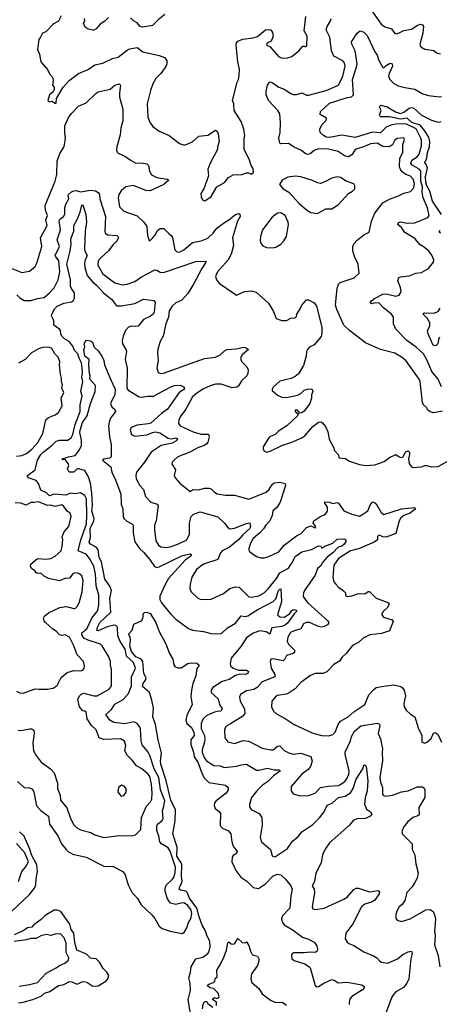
# Model space of a CAD drawing. Extents: x 1690054 to 1842981, y 782881 to 914114.
# Tile 427 of 656: x 1769985 to 1773776, y 892425 to 901325. Entities that reach past the tile are written whole.
import ezdxf

# ---------------------------------------------------------------- set-up
doc = ezdxf.new("R2010")
doc.units = 0

msp = doc.modelspace()

# ---------------------------------------------------------------- linework, layer by layer
at = {"layer": '0CON10XD'}
for points in [[(1773146.7, 901435), (1773252.2, 901285), (1773285, 901260), (1773345, 901244), (1773375, 901200), (1773395, 901198), (1773455, 901226.7), (1773525, 901241.1), (1773575, 901274.2), (1773605, 901286), (1773625, 901278.8), (1773632.9, 901262.9), (1773628.5, 901205), (1773601.7, 901101.7), (1773610.3, 901080.3), (1773645, 901057.5), (1773726.4, 901046.4), (1773750, 901025), (1773787.5, 901017.5)], [(1770359.5, 901360.5), (1770335, 901311.2), (1770290.9, 901289.1), (1770220, 901215), (1770191.2, 901205), (1770174.1, 901165.9), (1770156.7, 901145), (1770146, 901055), (1770164.2, 901015), (1770174.5, 900944.5), (1770235, 900876.2), (1770255, 900836.7), (1770280, 900805), (1770286.2, 900775), (1770282.5, 900735), (1770297.5, 900715), (1770296.4, 900693.6), (1770286.4, 900673.6), (1770253.3, 900645), (1770240, 900595), (1770255, 900582.5), (1770275, 900587.5), (1770305, 900570), (1770315, 900570), (1770318.3, 900611.7), (1770378.8, 900715), (1770433, 900777), (1770515, 900838.8), (1770605, 900874.2), (1770665, 900916), (1770735, 900932.5), (1770822.5, 900975), (1770873.6, 900986.4), (1770955, 901050), (1770978.8, 901061.2), (1771045, 901073.3), (1771096.1, 901036.1), (1771245, 901001.2), (1771292.3, 900982.3), (1771313.3, 900955), (1771313.8, 900925), (1771305, 900902.5), (1771260.9, 900839.1), (1771216.2, 900795), (1771188.8, 900745), (1771166.2, 900685), (1771136, 900565), (1771144, 900445), (1771165, 900392.5), (1771188.8, 900358.8), (1771245, 900318.8), (1771335, 900280), (1771427.5, 900205), (1771475, 900190), (1771545, 900222.5), (1771605, 900272.5), (1771685, 900282.5), (1771755, 900326.2), (1771768.3, 900318.3), (1771778.8, 900295), (1771786.2, 900225), (1771773.9, 900186.1), (1771770, 900145), (1771710, 900035), (1771686, 899975), (1771690, 899915), (1771647.5, 899795), (1771622.5, 899755), (1771623.3, 899725), (1771637, 899697), (1771655, 899687.5)], [(1770787.5, 901345), (1770755, 901313.3), (1770713.3, 901285), (1770675, 901244), (1770655, 901230), (1770645, 901230), (1770605, 901240.8), (1770577.9, 901257.9), (1770562.5, 901295), (1770572.5, 901315), (1770570, 901335)], [(1771295, 901370.8), (1771235, 901323.8), (1771185, 901273.8), (1771095, 901256.7), (1771072.5, 901265), (1771045, 901296.7), (1771013.6, 901313.6), (1770985, 901342.5)], [(1771655, 899687.5), (1771665, 899692.5), (1771715, 899727.5), (1771766.2, 899813.8), (1771836.7, 899855), (1771870.3, 899899.7), (1771915, 899923.3), (1771993.6, 899926.4), (1772035, 899942.5), (1772051.7, 899941.7), (1772075, 899930), (1772097, 899943), (1772095, 899980), (1772076.4, 900006.4), (1772062.5, 900055), (1772013.8, 900155), (1772013.8, 900255), (1772018.8, 900275), (1772010, 900335), (1771985.9, 900405.9), (1771924, 900505), (1771919.2, 900565), (1771908.1, 900595), (1771949.5, 900760.5), (1771962, 900785), (1771967.5, 900825), (1771970, 900875), (1771956, 900945), (1771940, 901095), (1771942.9, 901115), (1771955, 901130.8), (1772002.1, 901147.9), (1772095, 901160), (1772135, 901174.3), (1772205, 901232.5), (1772235, 901238), (1772255, 901233.3), (1772270.5, 901210.5), (1772274, 901175), (1772257.5, 901132.5), (1772224.2, 901115), (1772216, 901105), (1772218, 901095), (1772249.1, 901079.1), (1772324.1, 900994.1), (1772355, 900976.7), (1772405, 900980), (1772445, 900993.3), (1772507.6, 901042.4), (1772543.9, 901086.1), (1772557, 901087), (1772565, 901080), (1772580, 901085), (1772583.8, 901175), (1772556.1, 901226.1), (1772569.1, 901355)], [(1773805, 897785.6), (1773725, 897772.3), (1773695, 897779.4), (1773674, 897795), (1773661.2, 897821.2), (1773635, 897844), (1773624.3, 897865), (1773602.5, 898055), (1773595.3, 898075.3), (1773473.7, 898243.6), (1773435.6, 898275), (1773375, 898312.1), (1773245, 898345.6), (1773110, 898405), (1772963.8, 898515), (1772914.2, 898565), (1772850, 898705), (1772838.6, 898745), (1772855, 898900), (1772864.2, 898935.8), (1772880.5, 898949.5), (1773007.9, 898992.1), (1773051.2, 899035), (1773042, 899115), (1773008.8, 899185), (1772996, 899235), (1772994.2, 899275), (1773005, 899298.8), (1773035, 899331.2), (1773095, 899380), (1773141.2, 899405), (1773164, 899504), (1773193, 899577), (1773265, 899669.2), (1773325.6, 899704.4), (1773407.6, 899732.4), (1773455, 899757.1), (1773515, 899771.4), (1773545, 899804), (1773552.1, 899845), (1773538.9, 899885), (1773515, 899909.5), (1773475, 899927.3), (1773441.4, 899951.4), (1773425, 899970.8), (1773416.9, 899995), (1773420.7, 900075), (1773445.5, 900125), (1773447, 900193), (1773463.3, 900245), (1773455, 900256.2), (1773395, 900251.2), (1773375, 900236.7), (1773354.2, 900195), (1773335, 900181.4), (1773315, 900176.7), (1773265, 900180.5), (1773215, 900208.5), (1773155, 900204.6), (1773101.4, 900178.6), (1773025.6, 900155), (1773012.2, 900145), (1772985, 900103.1), (1772955, 900086.5), (1772925, 900092.5), (1772863.7, 900133.7), (1772775, 900153.9), (1772685, 900157.6), (1772646.5, 900143.5), (1772608.3, 900111.7), (1772585, 900106.7), (1772565, 900114.4), (1772532.4, 900142.4), (1772465, 900172.9), (1772415, 900206.9), (1772345, 900204.2), (1772335, 900208.8), (1772327.5, 900255), (1772338.9, 900305), (1772342.9, 900395), (1772334.2, 900474.2), (1772318.6, 900505), (1772234.3, 900595), (1772210.8, 900645), (1772210.8, 900675), (1772224.3, 900735), (1772245, 900763.3), (1772265, 900757.5), (1772325, 900715.7), (1772376, 900696), (1772435, 900657.3), (1772455, 900650.4), (1772485, 900649.1), (1772535, 900664.4), (1772575, 900644.4), (1772595, 900642.3), (1772754.7, 900685.3), (1772866.9, 900735), (1772904.7, 900815), (1772926.7, 900905), (1772918.8, 900935), (1772905, 900953.1), (1772824.5, 900995), (1772801.7, 901045), (1772786.1, 901166.1), (1772753.8, 901235), (1772763.6, 901265), (1772791.7, 901308.3), (1772799.4, 901335)], [(1773795, 898006.7), (1773766.8, 898076.8), (1773708.8, 898145), (1773667.6, 898245), (1773634.3, 898304.3), (1773568.1, 898365), (1773484.4, 898425), (1773385, 898528.8), (1773361.4, 898575), (1773364, 898635), (1773344, 898665), (1773275, 898716.9), (1773233.8, 898763.8), (1773203.2, 898766.8), (1773165, 898755.7), (1773152, 898765), (1773165, 898784.2), (1773191.4, 898805), (1773265, 898845.5), (1773295, 898846.2), (1773385, 898827.1), (1773413.3, 898835), (1773432, 898865), (1773425.6, 898905), (1773402.5, 898965), (1773410, 898995), (1773425, 899002), (1773505, 899009.4), (1773565, 899032.9), (1773615, 899039.1), (1773677.5, 899075), (1773724.3, 899135), (1773725.5, 899155.5), (1773707.7, 899197.7), (1773685, 899229.2), (1773639.1, 899269.1), (1773605, 899289.1), (1773556.2, 899346.2), (1773465, 899402.1), (1773435.9, 899445.9), (1773402.9, 899475), (1773408.6, 899491.4), (1773425, 899497.9), (1773486.4, 899486.4), (1773555, 899490), (1773673.3, 899536.7), (1773686.2, 899553.8), (1773670.4, 899625), (1773630.5, 899715), (1773622.7, 899765), (1773624.5, 899815.5), (1773609.3, 899865), (1773610.4, 899955), (1773593.1, 899975), (1773530.7, 900010.7), (1773518.8, 900025), (1773528.1, 900055), (1773575, 900084.7), (1773595, 900109.2), (1773615.2, 900185), (1773614.8, 900235), (1773608.4, 900255), (1773567.6, 900337.6), (1773475, 900383.5), (1773385, 900380.3), (1773338, 900372), (1773295, 900353.1), (1773245, 900302.7), (1773172.5, 900307.5), (1773015, 900260.8), (1772895, 900281.1), (1772785, 900259.2), (1772755, 900264), (1772729.5, 900279.5), (1772701.2, 900305), (1772697.5, 900335), (1772713.8, 900375), (1772753.8, 900415), (1772756, 900435), (1772698.8, 900468.8), (1772702, 900495), (1772785, 900570.8), (1772935, 900618.9), (1772982.8, 900627.2), (1773001.4, 900645), (1772992.3, 900785), (1773029.7, 900895), (1773033.7, 900925), (1773016.9, 901045), (1772986.2, 901105), (1772983.8, 901125), (1773035, 901202.5), (1773055, 901222.5), (1773065, 901223.3), (1773095, 901213.3), (1773125, 901181.2), (1773194.6, 901035), (1773214.5, 901005), (1773229.6, 900955), (1773265, 900892.5), (1773275, 900888.8), (1773295, 900910.8), (1773325, 900930.6), (1773335, 900932.9), (1773351.2, 900925), (1773354.3, 900905), (1773322.4, 900837.6), (1773318.6, 900815), (1773330.5, 900785), (1773365, 900747.5), (1773405, 900728.6), (1773465, 900712.2), (1773555, 900698.6), (1773626.7, 900655), (1773678.8, 900638.8), (1773775, 900627.5), (1773795, 900631.4)], [(1769885, 899086.9), (1770005, 899041.4), (1770075, 899052), (1770124, 899095), (1770140, 899125), (1770184.5, 899275.5), (1770171.8, 899355), (1770233.1, 899465), (1770220.5, 899515), (1770235.3, 899555), (1770219.1, 899605), (1770213.8, 899645), (1770306.1, 899865), (1770320, 899925), (1770324.6, 900045.4), (1770348.5, 900115), (1770385, 900174.4), (1770390.2, 900195), (1770399, 900255), (1770391.6, 900305), (1770393.7, 900365), (1770423.2, 900435), (1770453.9, 900476.1), (1770517.3, 900542.7), (1770585, 900572.7), (1770675, 900661.5), (1770695, 900671.8), (1770802.1, 900697.9), (1770845, 900732.9), (1770885, 900746), (1770896.2, 900735), (1770885.6, 900665), (1770886.5, 900625), (1770916, 900516), (1770918.1, 900411.9), (1770900, 900345), (1770892.5, 900285), (1770861.8, 900175), (1770859.3, 900145), (1770865, 900127.1), (1770875, 900117.9), (1770935, 900092.2), (1770991.2, 900051.2), (1771035, 900029.2), (1771085, 900031.5), (1771135, 900023.1), (1771147.8, 900007.8), (1771156.7, 899955), (1771175, 899922.9), (1771225, 899899.3), (1771317.5, 899885), (1771331.2, 899875), (1771288.6, 899835), (1771165, 899779.6), (1771125, 899781.1), (1771012.5, 899827.5), (1770944.5, 899815.5), (1770901.3, 899778.7), (1770880.8, 899745), (1770876, 899715), (1770886, 899635), (1770925.7, 899595.7), (1771045, 899552.5), (1771108, 899495), (1771132.5, 899455), (1771138.8, 899375), (1771155, 899330), (1771165, 899330), (1771185, 899350), (1771205.8, 899375), (1771229.7, 899420.3), (1771255, 899437.1), (1771287.5, 899437.5), (1771332, 899392), (1771354, 899375), (1771365.5, 899355.5), (1771387.1, 899245), (1771405, 899225.8), (1771425, 899224.4), (1771469.2, 899245), (1771545, 899311.9), (1771624.5, 899325.5), (1771685, 899351.5), (1771731.8, 899395), (1771765, 899440), (1771825, 899486.7), (1771874.2, 899515), (1771935, 899564.3), (1771963.8, 899573.8), (1771975, 899566.7), (1771975.6, 899545), (1771954.4, 899505), (1771908.6, 899355), (1771916.7, 899285), (1771895.4, 899204.6), (1771868.9, 899155), (1771772.5, 899045), (1771755.6, 899005), (1771764.3, 898975), (1771790.2, 898940.2), (1771915, 898856.2), (1771945, 898836.7), (1772015, 898869.2), (1772075, 898874), (1772122.7, 898862.7), (1772232.3, 898762.3), (1772277.7, 898687.7), (1772302.5, 898625), (1772355, 898606.7), (1772395, 898607.5), (1772435, 898627.5), (1772475, 898630), (1772487, 898643), (1772490, 898665), (1772519.7, 898710.3), (1772533.8, 898745), (1772575, 898792.5), (1772595, 898793.3), (1772645, 898766.2), (1772666.2, 898735), (1772714.2, 898545), (1772713.8, 898485), (1772707.7, 898462.3), (1772646.7, 898385), (1772605, 898366.2), (1772585.8, 898344.2), (1772576.2, 898325), (1772573.3, 898285), (1772549.5, 898200.5), (1772503.3, 898125), (1772475, 898100), (1772437.7, 898082.3), (1772335, 898056.7), (1772305, 898030), (1772275, 898003.8), (1772265, 897986.7), (1772265.8, 897975), (1772315, 897930), (1772355, 897912.5), (1772395, 897910), (1772495, 897930), (1772525, 897946.7), (1772555, 897976.7), (1772585, 897986.7), (1772625, 897987.5), (1772633.3, 897965), (1772622.5, 897935), (1772622.5, 897905), (1772606.7, 897855), (1772554.2, 897785.8), (1772535, 897771.2), (1772515, 897767.5), (1772495, 897796), (1772475, 897795.6), (1772475, 897784.2), (1772501.7, 897761.7), (1772495.9, 897744.1), (1772400, 897655), (1772324.2, 897605.8), (1772293.3, 897575), (1772251.7, 897558.3), (1772236.2, 897545), (1772184, 897465), (1772183.8, 897445), (1772193.3, 897425), (1772215, 897416.2), (1772247.5, 897425), (1772355, 897476), (1772445, 897505.8), (1772535, 897546.4), (1772561.4, 897565), (1772635, 897648)], [(1773797.1, 899565), (1773714, 899685), (1773691.4, 899775), (1773664.4, 899824.4), (1773654.7, 899855.3), (1773652, 899905), (1773670.5, 899985), (1773656.7, 900015), (1773645.2, 900035), (1773662.3, 900075), (1773668.8, 900125), (1773688.7, 900175), (1773692.2, 900225), (1773682.6, 900262.6), (1773643.5, 900325), (1773602.4, 900372.4), (1773529, 900395), (1773485, 900433.8), (1773424.8, 900425.2), (1773325, 900448), (1773245, 900448.6), (1773237.3, 900465), (1773251.4, 900505), (1773237.5, 900535), (1773238.8, 900545), (1773246.7, 900553.3), (1773305, 900538.5), (1773382, 900492), (1773425, 900478.8), (1773455, 900488.2), (1773505, 900526.7), (1773525, 900530.7), (1773545, 900526.7), (1773615, 900462.2), (1773707.2, 900417.2), (1773765, 900399.1), (1773793.4, 900406.6)], [(1772675, 899574), (1772750, 899615), (1772803.9, 899616.1), (1772866.7, 899655), (1772955, 899753.3), (1772992.5, 899775), (1773012.5, 899795), (1773012.5, 899825), (1773003, 899843), (1772935, 899866), (1772885, 899897.5), (1772855, 899904.2), (1772806.1, 899893.9), (1772741.2, 899858.8), (1772704.1, 899845.9), (1772675, 899850), (1772630.9, 899870.9), (1772525, 899904.3), (1772475, 899910), (1772407.7, 899902.3), (1772356.7, 899875), (1772332.5, 899835), (1772365, 899797.5), (1772417.5, 899765), (1772507.3, 899667.3), (1772575.9, 899605.9), (1772615, 899581.2), (1772675, 899574)], [(1769958.8, 898838.8), (1769985, 898810.9), (1770025, 898787.3), (1770085, 898787.5), (1770145, 898806.4), (1770205, 898813.6), (1770254.4, 898855), (1770295, 898902), (1770332.7, 898975), (1770347.6, 899045), (1770338.8, 899145), (1770325, 899167.2), (1770310.7, 899180.7), (1770306.5, 899195), (1770344.2, 899275), (1770322.1, 899335), (1770353.7, 899425), (1770342.3, 899507.7), (1770350, 899525), (1770380, 899545), (1770394, 899566), (1770392.9, 899625), (1770401.8, 899658.2), (1770430, 899705), (1770422.5, 899735), (1770425.9, 899745), (1770451.8, 899768.2), (1770475, 899778.7), (1770495, 899780.4), (1770535, 899769.2), (1770625, 899785.4), (1770669.3, 899779.3), (1770694, 899764), (1770707.5, 899745), (1770710, 899705), (1770760, 899545), (1770753.6, 899415), (1770758.6, 899395), (1770781.7, 899381.7), (1770863.4, 899373.4), (1770879.1, 899359.1), (1770865, 899325.7), (1770828.2, 899291.8), (1770788.2, 899235), (1770716.6, 899173.4)], [(1769972.2, 894902.2), (1769995, 894900.6), (1770075.6, 894915.6), (1770095, 894914.2), (1770113, 894903), (1770117.1, 894875), (1770104.4, 894784.4), (1770109.2, 894715), (1770132.5, 894675), (1770180, 894615), (1770262.5, 894555), (1770297.6, 894517.6), (1770325.9, 894424.1), (1770327.1, 894375), (1770349.2, 894315), (1770355, 894270), (1770412.1, 894202.1), (1770440, 894115), (1770469.7, 894049.7), (1770500.2, 894020.2), (1770535, 894003.8), (1770628.8, 893978.8), (1770665, 893958.6), (1770745, 893932.9), (1770885, 893951.4), (1770995, 893948), (1771031.7, 893958.3), (1771078.6, 894005), (1771085.5, 894115), (1771130.5, 894215), (1771165.5, 894255), (1771179.2, 894280.8), (1771181.5, 894335), (1771174.8, 894414.8), (1771160, 894485), (1771146.9, 894506.9), (1771090, 894555), (1771039.9, 894579.9), (1771002.7, 894632.7), (1770956.4, 894676.4), (1770933.5, 894715), (1770942.7, 894765), (1770932.9, 894805), (1770895, 894825.5), (1770745, 894820), (1770704.1, 894834.1), (1770674.5, 894905), (1770635, 894946.7), (1770593.1, 895005), (1770586.2, 895065), (1770575, 895074.4), (1770555, 895078.6), (1770524.6, 895115), (1770510.9, 895179.1), (1770524, 895215), (1770540.3, 895229.7), (1770565, 895239.1), (1770655, 895213.4), (1770685, 895213.2), (1770792.5, 895275), (1770815.7, 895305), (1770813.3, 895453.3), (1770805.6, 895485), (1770805.5, 895525), (1770789.4, 895565), (1770730.6, 895665), (1770715, 895681.4), (1770604, 895716), (1770563.4, 895735), (1770545.7, 895765), (1770545, 895783.8), (1770591.5, 895818.5), (1770638.1, 895915), (1770690, 895985), (1770699.1, 896035), (1770700.7, 896125), (1770677.3, 896207.3), (1770670.7, 896315), (1770654.1, 896385), (1770615, 896455.6), (1770585, 896493.3), (1770512.9, 896525), (1770536.9, 896623.1), (1770588.8, 896765), (1770592.7, 896847.3), (1770588, 896995), (1770575, 897024.5), (1770535, 897048.1), (1770485, 897039.1), (1770445, 897045.6), (1770401.6, 897028.4), (1770295, 897036.2), (1770255, 897022.8), (1770227.1, 897047.1), (1770175, 897072.5), (1770155, 897132), (1770135, 897161.2), (1770065, 897184.3), (1770054.5, 897195), (1770054.3, 897205), (1770123.5, 897255), (1770147.1, 897345), (1770177.1, 897395), (1770196.4, 897415), (1770275.5, 897475), (1770315, 897514.5), (1770345, 897525.4), (1770416, 897524), (1770450.6, 897545), (1770464, 897576), (1770485.2, 897664.8), (1770531.2, 897785), (1770530.6, 897845), (1770548.5, 897925), (1770537.8, 897965), (1770555.9, 898055), (1770545.5, 898095), (1770553, 898135), (1770550, 898175), (1770542.7, 898225), (1770521.3, 898265), (1770508.8, 898305), (1770478.8, 898335), (1770464, 898375), (1770431.6, 898415), (1770390.2, 898440.2), (1770365.9, 898465), (1770355.2, 898485), (1770353.6, 898515), (1770347.4, 898525), (1770293.8, 898563.8), (1770291.9, 898605), (1770272.8, 898647.2), (1770275.6, 898665), (1770303.5, 898715), (1770324.4, 898735), (1770385, 898763.8), (1770453.9, 898776.1), (1770467.1, 898785), (1770480.7, 898809.3), (1770481.2, 898855), (1770455, 898890), (1770443.8, 898916.2), (1770444.1, 898975), (1770410.6, 899115), (1770442.4, 899235), (1770450.4, 899295), (1770446.5, 899345), (1770474.7, 899415), (1770473.4, 899465), (1770506.2, 899525), (1770532.3, 899585), (1770545, 899648.8), (1770555, 899652.5), (1770582.9, 899565), (1770589.5, 899495), (1770577.1, 899415), (1770571.6, 899255), (1770575, 899233.8), (1770595.6, 899195), (1770573.7, 899146.3), (1770570.4, 899115), (1770573.3, 899085), (1770595, 899012.1), (1770645, 898951.5), (1770678.2, 898925), (1770742.5, 898855), (1770817, 898797), (1770849.7, 898749.7), (1770865, 898738.6), (1770905, 898737.8), (1771025, 898758.9), (1771105, 898799.2), (1771197.8, 898787.8), (1771208.9, 898768.9), (1771200, 898685), (1771190, 898665), (1771166, 898644), (1771105, 898614.8), (1771054.5, 898555.5), (1771035, 898551.5), (1770995, 898556.3), (1770967.9, 898545), (1770940.7, 898515), (1770919.4, 898465), (1770912, 898425), (1770914, 898395), (1770943.5, 898345), (1770948.8, 898325), (1770939.1, 898255), (1770954.6, 898175), (1770952.2, 897995), (1770966.4, 897976.4), (1771065, 897917.3), (1771085, 897912.1), (1771145, 897922.5), (1771195, 897923.2), (1771345, 898003.1), (1771385, 898017.9), (1771435, 898020.6), (1771467.3, 898007.3), (1771473.3, 897985), (1771425, 897954.2), (1771319.2, 897805), (1771266.9, 897765), (1771171.3, 897678.7), (1771145, 897670.8), (1771045, 897660.5), (1770992.1, 897637.9), (1770984, 897615), (1770993.8, 897575), (1771025, 897559.4), (1771135, 897573.5), (1771183.8, 897595), (1771215, 897599.4), (1771251.5, 897591.5), (1771325, 897542.2), (1771355, 897537.8), (1771395, 897544.2), (1771413.6, 897535), (1771396.2, 897515), (1771362.1, 897497.9), (1771264.7, 897475.3), (1771171.4, 897415), (1771113, 897327), (1771038.9, 897235), (1771033.1, 897205), (1771037.8, 897175), (1771070.8, 897115), (1771105, 897077.5), (1771120.8, 897015), (1771170, 896965), (1771225.6, 896945.6), (1771235.9, 896934.1), (1771216.9, 896795), (1771203.3, 896755), (1771202.2, 896715), (1771215.6, 896615), (1771239.4, 896575), (1771259.8, 896559.8), (1771314.6, 896554.6), (1771355, 896563.2), (1771415, 896584), (1771494.5, 896625), (1771518.9, 896675), (1771518.2, 896775), (1771533.2, 896835), (1771555, 896855.3), (1771615, 896877.5), (1771775, 896832.9), (1771835, 896774), (1771865, 896734), (1771884.5, 896724.5), (1771925, 896729.1), (1772035, 896770.8), (1772065, 896776.2), (1772071.4, 896745), (1772064.5, 896725), (1772000.5, 896669.5), (1771964.2, 896625.8), (1771881.1, 896558.9), (1771814.8, 896525.2), (1771799.6, 896505), (1771773.8, 896446.2), (1771645, 896404.5), (1771583.1, 896356.9), (1771540.5, 896285), (1771524.2, 896224.2), (1771522.5, 896185), (1771533.2, 896153.2), (1771595, 896095.8), (1771625, 896085.7), (1771715, 896088), (1771825, 896139.2), (1771885, 896184.2), (1771935, 896199.2), (1771967.1, 896197.1), (1772055, 896109.4), (1772075, 896104.5), (1772145, 896117.5), (1772194.5, 896145), (1772230.5, 896179.5), (1772305.3, 896275), (1772335.2, 896324.8), (1772412.8, 896367.2), (1772427.9, 896392.1), (1772448.4, 896415), (1772475, 896474.4), (1772535, 896515.6), (1772622.8, 896537.2), (1772685, 896570.5), (1772706.7, 896565), (1772715, 896547.5), (1772742.1, 896567.9), (1772815.3, 896594.7), (1772855, 896629.4), (1772913.1, 896633.1), (1772931.2, 896625), (1772930.8, 896605), (1772915.5, 896585), (1772895, 896567.7), (1772863.5, 896556.5), (1772815, 896504.7), (1772763.1, 896466.9), (1772721.2, 896418.8), (1772702.9, 896387.1), (1772677.1, 896365), (1772655.4, 896305), (1772557.5, 896165), (1772549.2, 896145), (1772545.7, 896115), (1772550, 896105), (1772589.2, 896055), (1772773.8, 895885), (1772776.7, 895866.7), (1772766.2, 895855), (1772735, 895839.1), (1772710, 895835), (1772685, 895839.5), (1772605, 895877.6), (1772575, 895877.8), (1772548.5, 895865), (1772525, 895819.4), (1772465, 895801.2), (1772433.2, 895785), (1772407.3, 895745), (1772401.8, 895705), (1772415, 895680.9), (1772469.4, 895625), (1772468, 895605), (1772454.6, 895595.4), (1772395, 895576.9), (1772378.4, 895541.6), (1772365, 895530.9), (1772275, 895548.6), (1772254, 895546), (1772248, 895525), (1772257.8, 895465), (1772290.5, 895405), (1772289.4, 895385), (1772175, 895340.9), (1772130.5, 895289.5), (1772100.2, 895269.8), (1772035, 895257.8), (1771980.6, 895225), (1771970.5, 895205), (1771976.5, 895165), (1772015.6, 895095), (1772019.4, 895055), (1772001.5, 895028.5), (1771890.9, 894959.1)], [(1772275, 899264), (1772305, 899271.2), (1772344.3, 899295.7), (1772372, 899325), (1772396, 899365), (1772414, 899475), (1772412, 899495), (1772383.3, 899555), (1772345, 899580), (1772313.3, 899576.7), (1772265, 899540), (1772180, 899425), (1772162, 899365), (1772158.8, 899325), (1772164.1, 899304.1), (1772182.3, 899282.3), (1772215, 899266.7), (1772275, 899264)], [(1773787.5, 899395), (1773775.5, 899405), (1773785, 899421.1)], [(1770716.6, 899173.4), (1770694.6, 899145), (1770690.4, 899105), (1770735, 899028.1), (1770845, 898947.3), (1770915, 898930), (1770955, 898936.2), (1771025, 898960), (1771085, 899001.4), (1771205, 899064.3), (1771225, 899062.5), (1771255, 899044.2), (1771285, 899040), (1771575, 899138.5), (1771665, 899141.2), (1771669.2, 899135), (1771665, 899126.7), (1771629.2, 899075), (1771552.2, 898927.8), (1771501.8, 898848.2), (1771448.9, 898791.1), (1771396.2, 898765), (1771363.3, 898736.7), (1771336.8, 898693.2), (1771330, 898635), (1771304.2, 898575), (1771280, 898465), (1771254, 898415), (1771232.7, 898347.3), (1771229.2, 898315), (1771237.5, 898245), (1771224.2, 898175), (1771236.1, 898136.1), (1771255, 898128), (1771285, 898130.6), (1771655, 898262.2), (1771755, 898273.8), (1771797.1, 898295), (1771835, 898333.1), (1771855.4, 898344.6), (1771945, 898348.9), (1772005, 898365.5), (1772025, 898361.4), (1772052.5, 898345), (1771994.4, 898295), (1771983.6, 898275), (1771982.2, 898255), (1771992.6, 898232.6), (1772038.7, 898188.7), (1772049.2, 898160.8), (1772046.8, 898126.8), (1772036.9, 898105), (1771988.1, 898061.9), (1771963.2, 898016.8), (1771948, 898005), (1771905, 897997.6), (1771805, 898030.7), (1771755, 898030.2), (1771705, 898015.6), (1771645, 897988.7), (1771585, 897950.2), (1771545.4, 897915), (1771485, 897805.8), (1771434.3, 897735), (1771423.2, 897706.8), (1771420.8, 897675), (1771436.2, 897655), (1771551.3, 897601.3), (1771625, 897578.5), (1771689.7, 897579.7), (1771695.6, 897555), (1771684.5, 897505.5), (1771675, 897490.8), (1771652, 897475), (1771594.7, 897455.3), (1771523.1, 897416.9), (1771415, 897372.9), (1771380, 897345), (1771364, 897325), (1771360.8, 897310.8), (1771394, 897255), (1771382, 897205), (1771389.2, 897185), (1771432, 897135), (1771525, 897060), (1771552.3, 897077.7), (1771605, 897077.1), (1771655, 897089.5), (1771695, 897090.9), (1771715.4, 897085.4), (1771744.6, 897054.6), (1771770.6, 897040.6), (1771845, 897027.1), (1771925, 897027.1), (1772055, 896990), (1772210.8, 897055), (1772235.8, 897075), (1772265, 897122.5), (1772285, 897138.5), (1772335, 897144.4), (1772382.5, 897132.5), (1772387.5, 897115), (1772339.4, 896965), (1772309.1, 896915), (1772273.3, 896885), (1772266.5, 896845), (1772246.5, 896795), (1772207.7, 896755), (1772187.2, 896722.8), (1772154.4, 896685.6), (1772095.9, 896635), (1772070.6, 896595), (1772053.8, 896535), (1772065, 896516.2), (1772125, 896472.9), (1772165, 896460), (1772195, 896461.4), (1772235, 896472.9), (1772325, 896515.7), (1772375.5, 896574.5), (1772485, 896660), (1772528.2, 896681.8), (1772575.3, 896734.7), (1772615, 896751.4), (1772655, 896731.9), (1772660, 896735), (1772655, 896752.5), (1772635.8, 896775), (1772641.4, 896795), (1772705, 896838), (1772745, 896853.3), (1772766.6, 896883.4), (1772767.5, 896917.5), (1772742.5, 896955), (1772742.7, 896967.3), (1772782.5, 896965), (1772815, 896952.5), (1772855, 896960), (1772865, 896956), (1772914.8, 896884.8), (1772986.7, 896855), (1773055, 896836.7), (1773085, 896857.1), (1773131.2, 896885), (1773155, 896943.3), (1773175, 896966), (1773191.2, 896961.2), (1773205, 896948), (1773251.7, 896871.7), (1773275, 896852.5), (1773435, 896904.2), (1773555.9, 896915.9), (1773562.5, 896905), (1773512.5, 896865), (1773455, 896843.5), (1773428.3, 896821.7), (1773413.8, 896795), (1773385, 896680.5), (1773295, 896649.1), (1773265, 896652.2), (1773235, 896666.5), (1773226.1, 896663.9), (1773217.5, 896655), (1773218.5, 896625), (1773186.9, 896603.1), (1773055, 896545.9), (1772975, 896525.7), (1772865, 896456), (1772824.4, 896395), (1772814.2, 896285.8), (1772824, 896245), (1772838, 896225), (1772865.7, 896195.7), (1772911.7, 896161.7), (1772927.5, 896145), (1772927.5, 896125), (1772945, 896112.5), (1772985, 896116.2), (1773045, 896138.9), (1773105, 896137.1), (1773135, 896156.9), (1773145, 896157.1), (1773205, 896097.1), (1773320, 896055), (1773321.7, 896038.3), (1773312.5, 896015), (1773270, 895975), (1773256.7, 895955), (1773256.7, 895945), (1773272.5, 895925), (1773349.5, 895899.5), (1773360, 895885), (1773325, 895801.2), (1773255, 895775.8), (1773150, 895765), (1773087.5, 895735), (1773045, 895696.2), (1772990.9, 895669.1), (1772935, 895596.7), (1772897.7, 895562.3), (1772875, 895526.7), (1772824.1, 895495.9), (1772759.7, 895430.3), (1772725, 895416.9), (1772655, 895415.5), (1772611.7, 895398.3), (1772526, 895335), (1772473.2, 895276.8), (1772420.2, 895239.8), (1772395, 895229.4), (1772315, 895215.8), (1772295, 895206), (1772264, 895165), (1772261.4, 895115), (1772277.5, 895075), (1772305, 895050), (1772385, 895010), (1772465, 894954.2), (1772635, 894877.1), (1772715, 894855.6), (1772777.9, 894852.1), (1772815.6, 894864.4), (1772835.5, 894884.5), (1772862.5, 894955), (1772885, 894983.3), (1772954.2, 895025), (1773005, 895069.2), (1773105, 895134), (1773138.6, 895221.4), (1773180.8, 895269.2), (1773205, 895287.8), (1773275, 895302.2), (1773365, 895312.5), (1773427.8, 895297.8), (1773445, 895286.2), (1773457.5, 895265), (1773471.2, 895215), (1773455.7, 895145), (1773459.2, 895115), (1773478, 895085), (1773515, 895047.5), (1773554.2, 895024.2), (1773584.5, 894924.5), (1773617.5, 894855), (1773620, 894795), (1773645, 894786.7), (1773665, 894794), (1773702.6, 894827.4), (1773724.5, 894875.5), (1773735, 894881.2), (1773745, 894878.8), (1773765, 894860), (1773796.7, 894795)], [(1773778.2, 898455), (1773768.9, 898435), (1773762.9, 898395), (1773745, 898378.6), (1773725, 898382.9), (1773715, 898394.3), (1773674.4, 898485), (1773669.4, 898515), (1773689.5, 898555), (1773690, 898585), (1773666.1, 898626.1), (1773632, 898665), (1773636, 898674), (1773644.6, 898675.4), (1773727.6, 898672.4), (1773765, 898688.2), (1773785, 898719.2)], [(1771455, 893341.2), (1771395, 893328.7), (1771348.1, 893338.1), (1771319.1, 893379.1), (1771300.3, 893445), (1771299.2, 893475), (1771307.9, 893502.1), (1771364.7, 893555), (1771377.5, 893575), (1771389.4, 893615), (1771391.5, 893665), (1771345, 893808.8), (1771325, 893838.2), (1771267.1, 893875), (1771252.4, 893892.4), (1771243.6, 893945), (1771224.1, 893995), (1771223.2, 894035), (1771229.1, 894055), (1771268.9, 894085), (1771280.8, 894105), (1771274.7, 894175), (1771288.7, 894215), (1771296.2, 894265), (1771257.7, 894365), (1771242.7, 894475), (1771198.7, 894555), (1771160, 894675), (1771145, 894704.3), (1771091.3, 894771.3), (1771082, 894808), (1771076.2, 894915), (1771067.6, 894937.6), (1771045, 894964.4), (1771015, 894977.5), (1770935, 894961.5), (1770835, 894971.5), (1770798, 894995), (1770764.2, 895045), (1770815, 895089.4), (1770845, 895138.1), (1770920.1, 895179.9), (1770968, 895235), (1770994.6, 895305), (1770995, 895386.7), (1771030.9, 895465), (1771011.8, 895515), (1770950.8, 895570.8), (1770937.4, 895635), (1770893.7, 895703.7), (1770871.6, 895755), (1770870, 895835), (1770855, 895848.4), (1770835, 895852.4), (1770775, 895838), (1770695, 895801.5), (1770681.1, 895805), (1770686.6, 895835), (1770709.7, 895875), (1770809.2, 895970.8), (1770799.8, 896095), (1770815.2, 896165), (1770798.1, 896205), (1770755, 896268.6), (1770723.2, 896425), (1770703.3, 896465), (1770695, 896536.2), (1770676.6, 896556.6), (1770624, 896584), (1770613.4, 896603.4), (1770623.3, 896645), (1770621.2, 896725), (1770654.3, 896795), (1770657.6, 896815), (1770635.4, 896885), (1770642.4, 896935), (1770638.2, 897045), (1770623.3, 897135), (1770606.9, 897193.1), (1770575, 897249.3), (1770515, 897266.2), (1770504.7, 897265.3), (1770475, 897235.7), (1770431.2, 897235), (1770416.7, 897265), (1770427.8, 897295), (1770422.7, 897315), (1770395, 897348.8), (1770375, 897347.5), (1770367.5, 897355), (1770425, 897373.6), (1770486.7, 897385), (1770525, 897436.9), (1770544.8, 897475), (1770544.6, 897525), (1770527.6, 897595), (1770530, 897615), (1770553.3, 897685), (1770595.5, 897745), (1770625.6, 897855), (1770666.8, 897965), (1770668.8, 898018.8), (1770619.3, 898075), (1770622, 898105), (1770615, 898127.5), (1770608.8, 898205), (1770612.7, 898252.7), (1770574.8, 898285), (1770565.7, 898345), (1770572.7, 898367.3), (1770568.8, 898395), (1770585, 898430), (1770625, 898422.5), (1770641.7, 898411.7), (1770656.4, 898366.4), (1770693, 898333), (1770726.7, 898285), (1770743.9, 898243.9), (1770752, 898205), (1770804.4, 898075), (1770849, 897985), (1770845, 897938.1), (1770806.2, 897855), (1770816.1, 897826.1), (1770841.2, 897805), (1770851.2, 897785), (1770806.7, 897723.3), (1770792.4, 897687.6), (1770787.7, 897655), (1770796.9, 897555), (1770812.9, 897485), (1770811.5, 897375), (1770798.7, 897361.3), (1770746.4, 897353.6), (1770732, 897345), (1770807.1, 897285), (1770817.3, 897235), (1770851.9, 897165), (1770897.5, 897035), (1770901.6, 896945), (1770915.5, 896904.5), (1770918.9, 896835), (1770925.4, 896815.4), (1770951.9, 896791.9), (1770997.9, 896767.9), (1771008.9, 896755), (1771009.1, 896685), (1771026.5, 896605), (1771066.2, 896546.2), (1771105, 896512.7), (1771159.3, 896449.3), (1771202, 896382), (1771224.6, 896374.6), (1771245, 896378.8), (1771455, 896480.9), (1771525, 896495.7), (1771538.8, 896488.8), (1771531.2, 896475), (1771481.2, 896438.8), (1771330.9, 896275), (1771295, 896213.1), (1771251.5, 896115), (1771250, 896085), (1771265, 896052.9), (1771346.7, 895955), (1771395, 895908.1), (1771511.3, 895821.3), (1771545, 895807.5), (1771645, 895795.7), (1771715, 895777.1), (1771795.3, 895774.7), (1771815, 895784.5), (1771861.7, 895828.2), (1771935, 895870.9), (1771985, 895937.1), (1772025, 895931.8), (1772045, 895936.1), (1772136.9, 895995), (1772275, 896065.4), (1772298.4, 896091.6), (1772322.1, 896165), (1772335, 896178.6), (1772345, 896180), (1772349.5, 896065), (1772315.6, 895945), (1772335, 895927.5), (1772376.2, 895925), (1772425, 895957.7), (1772444.8, 895985.2), (1772465, 895995.3), (1772485.3, 895985), (1772485.3, 895975), (1772465.8, 895954.2), (1772405, 895870.9), (1772385.6, 895855), (1772355, 895840.8), (1772262.9, 895827.1), (1772245, 895770.8), (1772212.9, 895792.9), (1772155, 895802.3), (1772095, 895781.2), (1772035, 895737.6), (1771981.6, 895658.4), (1771894.6, 895555), (1771885.7, 895505), (1771889.2, 895485), (1771913.8, 895465), (1771965, 895446.2), (1772037.1, 895447.1), (1772052.9, 895435), (1772049.5, 895425), (1772043.5, 895415), (1772025, 895405.9), (1771975, 895410.4), (1771935, 895396.8), (1771879, 895361), (1771815, 895343.6), (1771730.9, 895289.1), (1771715.8, 895265), (1771715.7, 895245), (1771778.2, 895185), (1771791.5, 895135), (1771814, 895095), (1771803.8, 895076.2), (1771768.8, 895071.2), (1771745, 895067.1), (1771674.4, 895035), (1771643.1, 895005), (1771625.4, 894964.6), (1771624.5, 894915), (1771654.5, 894855), (1771659.2, 894825), (1771656.2, 894795), (1771634.6, 894725), (1771634.6, 894705), (1771650.9, 894655), (1771673.3, 894625), (1771738.8, 894585), (1771795, 894579.5), (1771835, 894566.4), (1771945, 894577.7), (1771985, 894589.6), (1772034.6, 894594.6), (1772125, 894542.2), (1772145, 894541.2), (1772225, 894558.5), (1772285, 894544.3), (1772325.5, 894545.5), (1772342, 894535), (1772278.2, 894491.8), (1772224.5, 894435), (1772178.8, 894405), (1772126.5, 894355), (1772080.6, 894295), (1772061.2, 894231.2), (1772060.8, 894210.8), (1772077.3, 894187.3), (1772149.1, 894149.1), (1772172.5, 894115), (1772177.1, 894045), (1772158, 893935), (1772165.8, 893895.8), (1772250, 893825), (1772267, 893767), (1772285, 893757.5), (1772295, 893760), (1772405, 893833.9), (1772450, 893900), (1772504.5, 893945), (1772535, 893983.8), (1772635, 894051.5), (1772695, 894111.2), (1772736.1, 894163.9), (1772762.9, 894225), (1772807.5, 894242.5), (1772865, 894294.6), (1772925, 894308.1), (1772975, 894336.8), (1772999.2, 894375), (1773025, 894461.4), (1773085, 894553.3), (1773095, 894586.7), (1773105, 894590), (1773115, 894577.5), (1773129.6, 894445), (1773125.3, 894355), (1773107.1, 894292.9), (1773100.3, 894235), (1773118.9, 894188.9), (1773156.2, 894165), (1773168, 894145), (1773152, 894125), (1773108.8, 894105), (1773035, 894103.1), (1773001.1, 894088.9), (1772964.5, 894045), (1772785, 893883.6), (1772745, 893827.9), (1772720.8, 893775), (1772709.5, 893705), (1772660.2, 893609.8), (1772648.7, 893535), (1772627.8, 893495), (1772646.4, 893465), (1772650, 893435), (1772626.2, 893305), (1772635, 893287.5), (1772655, 893282), (1772735, 893293.5), (1772914.6, 893375.4), (1772942.5, 893395), (1773005, 893464), (1773025, 893474.2), (1773045, 893474), (1773145, 893442.5), (1773225, 893453.8), (1773236, 893445), (1773234.2, 893425), (1773195, 893367.5), (1773165, 893349.5), (1773105, 893331.5), (1773072.2, 893305), (1772995.9, 893154.1), (1772930.9, 893069.1), (1772927.3, 893017.3), (1772945, 892986.2), (1772960, 892975), (1773005, 892956.2), (1773095, 892900), (1773182, 892862), (1773211.2, 892845), (1773238.8, 892815), (1773255, 892806), (1773312.1, 892797.9), (1773400, 892835), (1773446.2, 892875), (1773495, 892899.2), (1773525, 892906), (1773531.2, 892885), (1773519.4, 892835), (1773501.1, 892655), (1773482.2, 892615), (1773454, 892576), (1773385, 892537.5), (1773362, 892515), (1773344, 892485), (1773296.2, 892355)], [(1769955, 897378.8), (1770005, 897387.5), (1770045, 897405.5), (1770095, 897441.8), (1770148.6, 897505), (1770192.8, 897585), (1770221.7, 897708.3), (1770245, 897730.8), (1770305, 897752.5), (1770335, 897773.8), (1770367.8, 897835), (1770361.1, 897905), (1770384.2, 897955), (1770366.7, 897995), (1770371.4, 898025), (1770361.4, 898055), (1770362.5, 898085), (1770352.5, 898122.5), (1770344.2, 898205), (1770348.8, 898235), (1770332, 898275), (1770302, 898305), (1770275, 898353.8), (1770255, 898361.2), (1770204.1, 898364.1), (1770155, 898350), (1770091.2, 898315), (1770035.6, 898255), (1769975, 898221.9)], [(1772635, 897648), (1772685, 897688), (1772705, 897691.2), (1772722.3, 897682.3), (1772749.1, 897649.1), (1772768.9, 897598.9), (1772780.8, 897535), (1772822.9, 897455), (1772827.5, 897435), (1772863.8, 897395), (1772872.5, 897365), (1772925, 897359.2), (1772965.7, 897335.7), (1773054.4, 897304.4), (1773115.7, 897295.7), (1773195, 897300.8), (1773279.1, 897330.9), (1773325, 897368.8), (1773385, 897396), (1773415, 897373.8), (1773435, 897366.7), (1773450, 897375), (1773470.7, 897419.3), (1773495, 897427.5), (1773505.9, 897415.9), (1773508, 897395), (1773498.8, 897355), (1773503.8, 897315), (1773525, 897282.5), (1773537, 897277), (1773615, 897284), (1773646.4, 897296.4), (1773665, 897296.7), (1773704.2, 897284.2), (1773765, 897285.8), (1773885, 897351.4)], [(1769955, 895256.7), (1769985, 895240), (1770015, 895236.2), (1770125, 895277.5), (1770157.5, 895272.5), (1770235, 895272.5), (1770287.9, 895282.1), (1770323, 895307), (1770360.5, 895379.5), (1770415, 895423.5), (1770475, 895442.2), (1770535, 895440), (1770555, 895446.7), (1770567.3, 895462.7), (1770570, 895485), (1770560, 895525), (1770503.9, 895583.9), (1770475.5, 895665), (1770435, 895744), (1770395, 895766.2), (1770365, 895758.8), (1770343.3, 895765), (1770317.5, 895795), (1770285, 895815.8), (1770218, 895875), (1770205, 895892.5), (1770200, 895915), (1770208.8, 895935), (1770245, 895964), (1770349.1, 896010.9), (1770409.1, 896020.9), (1770475, 896002.9), (1770485.6, 896004.4), (1770505, 896022), (1770523.1, 896055), (1770550.5, 896155), (1770557.1, 896255), (1770547.4, 896297.4), (1770519.4, 896319.4), (1770484.5, 896325.5), (1770465, 896315.8), (1770435, 896278), (1770393.3, 896275), (1770345, 896252), (1770245, 896274.1), (1770206.7, 896295), (1770175, 896323.3), (1770145, 896320.4), (1770135.8, 896325), (1770122.7, 896342.7), (1770090.8, 896365), (1770083.6, 896386.4), (1770086.7, 896405), (1770145, 896454.2), (1770225, 896448.5), (1770265, 896454.5), (1770305.7, 896475), (1770358.9, 896525), (1770369.5, 896565), (1770374.2, 896624.2), (1770370, 896655), (1770386.2, 896695), (1770428.5, 896745), (1770449.5, 896835), (1770441.9, 896865), (1770414.1, 896884.1), (1770384.7, 896924.7), (1770365, 896940), (1770305, 896926.4), (1770265, 896938), (1770235, 896934.3), (1770155, 896968.5), (1770115, 896960.3), (1770085, 896961.4), (1770043.6, 896936.4), (1769995, 896956.2), (1769945, 896958.5)], [(1771533.8, 892305), (1771505.8, 892465), (1771529.2, 892550.8), (1771526.1, 892616.1), (1771513.3, 892665), (1771528.6, 892715), (1771534, 892765), (1771575, 892835.6), (1771638.8, 892851.2), (1771684.5, 892885), (1771697.1, 892905), (1771707.5, 892945), (1771702.8, 892995), (1771680, 893040), (1771661.7, 893095), (1771635, 893141.5), (1771605.2, 893215), (1771585.6, 893295), (1771520.4, 893385), (1771499.6, 893435), (1771485, 893447.6), (1771436.8, 893456.8), (1771425.5, 893465.5), (1771427.5, 893485), (1771445, 893512.2), (1771452.4, 893537.6), (1771446.1, 893585), (1771450.6, 893685), (1771443.7, 893705), (1771404.1, 893765), (1771406.7, 893846.7), (1771369.6, 893965), (1771389.6, 894085), (1771392.7, 894182.7), (1771351.2, 894271.2), (1771306.9, 894456.9), (1771258.8, 894595), (1771256.3, 894625), (1771266.5, 894695), (1771236.9, 894815), (1771211.8, 894955), (1771188.6, 895025), (1771192.5, 895102.5), (1771180, 895175), (1771159.2, 895245), (1771095, 895296.7), (1771100, 895325), (1771121.9, 895355), (1771127.5, 895375), (1771106, 895415), (1771098.6, 895525), (1771083.7, 895543.7), (1771035.4, 895565), (1770995.6, 895615), (1770980, 895665), (1770986.2, 895715), (1770983, 895743), (1770970, 895765), (1770970, 895775), (1771001.7, 895808.3), (1771015, 895860), (1771088.8, 895895), (1771100, 895925), (1771100, 895955), (1771113, 895967), (1771135, 895970), (1771165, 895956.7), (1771215, 895876.2), (1771226.2, 895843.8), (1771244.2, 895795), (1771305, 895683.8), (1771337.7, 895597.7), (1771368.8, 895545), (1771377.8, 895495), (1771387.9, 895477.9), (1771415, 895466.5), (1771445, 895467.5), (1771505, 895505.6), (1771535, 895512), (1771585, 895507.5), (1771602.5, 895495), (1771602.5, 895485), (1771585, 895460), (1771575.7, 895395), (1771548.2, 895325), (1771536.2, 895265), (1771530.4, 895205), (1771542.9, 895135), (1771493.9, 895035), (1771486.3, 894995), (1771494.3, 894964.3), (1771535, 894931.6), (1771559.2, 894885), (1771561.3, 894855), (1771531.9, 894815), (1771532.8, 894775), (1771556.9, 894705), (1771561.3, 894661.3), (1771598, 894608), (1771620.9, 894539.1), (1771649.5, 894475), (1771695, 894429.5), (1771845, 894407.1), (1771868, 894385), (1771867.5, 894365), (1771850.6, 894335), (1771759.4, 894265), (1771744.5, 894245), (1771741.7, 894221.7), (1771750.6, 894195), (1771789.2, 894165), (1771799.2, 894149.2), (1771797.1, 894045), (1771801.7, 894031.7), (1771816.6, 894016.6), (1771872.4, 893992.4), (1771892.5, 893965), (1771901.9, 893895), (1771914.4, 893855), (1771949.2, 893805), (1771945, 893788.8), (1771915, 893769.2), (1771904.2, 893755), (1771902.4, 893712.4), (1771939.2, 893635), (1771984, 893575), (1772037, 893537), (1772095, 893480.8), (1772142.7, 893472.7), (1772205, 893513.8), (1772275, 893587.3), (1772315, 893601.8), (1772345.8, 893595.7), (1772387.7, 893557.7), (1772436.2, 893496.2), (1772445.8, 893465), (1772434.6, 893405), (1772426.9, 893295), (1772356.6, 893223.4), (1772350, 893195), (1772359.2, 893165), (1772375, 893144), (1772456.7, 893096.7), (1772541.4, 893031.4), (1772594, 893014), (1772646.1, 892986.1), (1772670, 892955), (1772676.1, 892926.1), (1772673.3, 892905), (1772655, 892893.8), (1772615, 892898), (1772550.3, 892889.7), (1772460.6, 892889.4), (1772448.3, 892881.7), (1772440, 892865), (1772445, 892837.5), (1772465, 892820), (1772562.5, 892792.5), (1772601.2, 892765), (1772608.8, 892755), (1772653.8, 892595), (1772665, 892582.5), (1772685, 892586.2), (1772732.5, 892617.5), (1772805, 892648.1), (1772825, 892644), (1772861.7, 892618.3), (1772944.6, 892624.6), (1773075, 892600.8), (1773096.7, 892585), (1773096.7, 892575), (1773082, 892555), (1772986, 892495), (1772969.2, 892475), (1772960.8, 892445), (1772962.5, 892425)], [(1771890.9, 894959.1), (1771848.8, 894935), (1771834.3, 894905), (1771839.2, 894835), (1771865, 894799.2), (1771925, 894784.2), (1772005, 894808.6), (1772055, 894804.3), (1772175, 894739.4), (1772255, 894724.4), (1772275, 894726.9), (1772315, 894758.5), (1772335, 894761.5), (1772375, 894720), (1772416.9, 894696.9), (1772455, 894687.5), (1772526.7, 894696.7), (1772616.9, 894665), (1772626.2, 894623.8), (1772613.8, 894575), (1772592.3, 894547.7), (1772534.5, 894505), (1772438.8, 894395), (1772436.7, 894355), (1772455, 894328.8), (1772520.5, 894310.5), (1772593.9, 894313.9), (1772655, 894333.3), (1772703.8, 894385), (1772771.8, 894398.2), (1772864.5, 894404.5), (1772885, 894410.9), (1772925, 894441.1), (1772945, 894468.9), (1772958.1, 894505), (1772960.6, 894535), (1772927, 894685), (1772927.3, 894705), (1772972.9, 894807.1), (1772984.2, 894845.8), (1773010.4, 894895), (1773067.2, 894942.8), (1773215.5, 894965.5), (1773235, 894956), (1773238.6, 894945), (1773222.7, 894872.7), (1773245.5, 894825.5), (1773264.6, 894735), (1773258.9, 894705), (1773263.6, 894626.4), (1773240, 894475), (1773245, 894434.2), (1773261.8, 894385), (1773262.9, 894325), (1773271.5, 894311.5), (1773286.9, 894306.9), (1773354, 894316), (1773435, 894347.1), (1773495, 894355.6), (1773575, 894390.5), (1773625, 894390), (1773639.1, 894379.1), (1773644.6, 894365), (1773646.9, 894295), (1773591.5, 894205), (1773593, 894137), (1773581.7, 894128.2), (1773536, 894115), (1773488.3, 894071.7), (1773452, 894025), (1773436.7, 893985), (1773443.6, 893963.6), (1773530, 893875), (1773530, 893825), (1773556.2, 893775), (1773564, 893695), (1773584.4, 893615), (1773575.7, 893565), (1773555.8, 893525), (1773532.4, 893487.6), (1773484, 893435), (1773465.7, 893364.3), (1773441.2, 893328.8), (1773413.3, 893305), (1773395, 893272.5), (1773383.9, 893236.1), (1773382.5, 893205), (1773396.4, 893186.4), (1773435, 893174), (1773512, 893198), (1773655, 893280), (1773695, 893282), (1773720, 893265), (1773736.3, 893226.3), (1773741.9, 893195), (1773733.3, 893085), (1773737.8, 893045), (1773733.3, 892963.3), (1773765.6, 892865.6), (1773782, 892765)], [(1769965, 894438.6), (1770024.5, 894384.5), (1770075, 894382), (1770099.3, 894369.3), (1770113.6, 894343.6), (1770137.8, 894217.8), (1770175, 894177.3), (1770245.6, 894125), (1770255.5, 894055), (1770329.5, 893949.5), (1770363.8, 893875), (1770401.7, 893828.3), (1770425, 893802.5), (1770465, 893781.5), (1770585, 893754.5), (1770745, 893672.9), (1770830.9, 893670.9), (1770915.5, 893625.5), (1770937, 893597), (1770964.5, 893505), (1770999.4, 893439.4), (1771050.7, 893380.7), (1771083, 893323), (1771178, 893235), (1771205, 893201.2), (1771245, 893132.5), (1771271.1, 893111.1), (1771345, 893087.1), (1771435, 893067.5), (1771455, 893066.7), (1771475, 893078.9), (1771495, 893115.4), (1771510.5, 893165), (1771532.1, 893197.9), (1771538.9, 893245), (1771533.6, 893275), (1771505, 893318.7), (1771475, 893338.8), (1771455, 893341.2)], [(1770905, 894307.5), (1770925, 894312.5), (1770946.4, 894343.6), (1770946.7, 894375), (1770928.3, 894398.3), (1770903.6, 894406.4), (1770877.5, 894385), (1770872.5, 894345), (1770895, 894312.5), (1770905, 894307.5)], [(1769911.8, 893265), (1770075, 893418.7), (1770118.9, 893475), (1770131.4, 893505), (1770133.6, 893563.6), (1770146.7, 893625), (1770138.4, 893685), (1770090.2, 893775), (1770076.6, 893826.6), (1770026.2, 893945), (1769984.4, 893984.4)], [(1769975, 893534), (1770005.4, 893625), (1770038.5, 893665), (1770065, 893714), (1770031.5, 893795), (1769955, 893879.4)], [(1769975, 892437.5), (1770015, 892445.6), (1770105, 892470.2), (1770179.8, 892500.2), (1770209.2, 892525), (1770257.5, 892542.5), (1770335, 892594.6), (1770385, 892603.8), (1770435, 892630), (1770457.4, 892627.4), (1770505, 892608.2), (1770545, 892629.2), (1770565, 892632.7), (1770591.4, 892625), (1770645, 892590.5), (1770695, 892592.3), (1770764.5, 892635), (1770780, 892655), (1770791.8, 892685), (1770773.8, 892715), (1770738.2, 892748.2), (1770705, 892804.7), (1770675, 892835.3), (1770623.5, 892843.5), (1770589.1, 892879.1), (1770502, 892915), (1770484.4, 892985), (1770475, 893069.1), (1770450.4, 893100.4), (1770439.4, 893149.4), (1770355.5, 893265), (1770325, 893274.7), (1770295, 893275.4), (1770215, 893228), (1770179.1, 893190.9), (1770112.2, 893145), (1770095, 893123.5), (1770055, 893115.2), (1770015, 893089.6), (1769935, 893052.4)], [(1769980.9, 892589.1), (1770075, 892603.5), (1770145, 892623.1), (1770225, 892708.1), (1770315, 892754.4), (1770345, 892777.1), (1770392.8, 892797.2), (1770425.5, 892824.5), (1770427.7, 892845), (1770405.3, 892895), (1770405, 892978), (1770388.1, 893025), (1770355, 893063.1), (1770305, 893060.6), (1770265, 893047.1), (1770225, 893056.9), (1770175, 893044.6), (1770135, 893018.9), (1770085, 893020.8), (1770045, 893007.3), (1769935, 892993.5)], [(1771763.3, 892415), (1771763.6, 892443.6), (1771730, 892465), (1771730, 892475), (1771745, 892487.5), (1771765, 892477.5), (1771783, 892487), (1771786.7, 892495), (1771778.8, 892525), (1771735, 892567.5), (1771703.3, 892573.3), (1771680, 892595), (1771693, 892607), (1771736.4, 892623.6), (1771747.5, 892635), (1771751.7, 892658.3), (1771770, 892675), (1771766, 892735), (1771797, 892783), (1771833.1, 892856.9), (1771854.2, 892915), (1771865, 892980), (1771875, 892990), (1771895, 892972.5), (1771915, 892967.5), (1771927.5, 892975), (1771955, 893020), (1771995, 892982.5), (1772025, 892980), (1772035, 892990), (1772056, 892956), (1772069.2, 892905), (1772082, 892882), (1772095, 892869.2), (1772135, 892859.2), (1772147.1, 892835), (1772146.9, 892815), (1772134, 892775), (1772079.5, 892700.5), (1772072, 892655), (1772081.2, 892621.2), (1772145, 892566.7), (1772175, 892520), (1772251.3, 892461.3), (1772295, 892442.5), (1772355.5, 892445.5), (1772395, 892418.6)], [(1771637.5, 892385), (1771643, 892427), (1771653.6, 892446.4), (1771665, 892450), (1771675, 892450), (1771683.6, 892433.6), (1771730.6, 892400.6)]]:
    msp.add_lwpolyline(points, dxfattribs=at)

doc.saveas('drawing.dxf')
